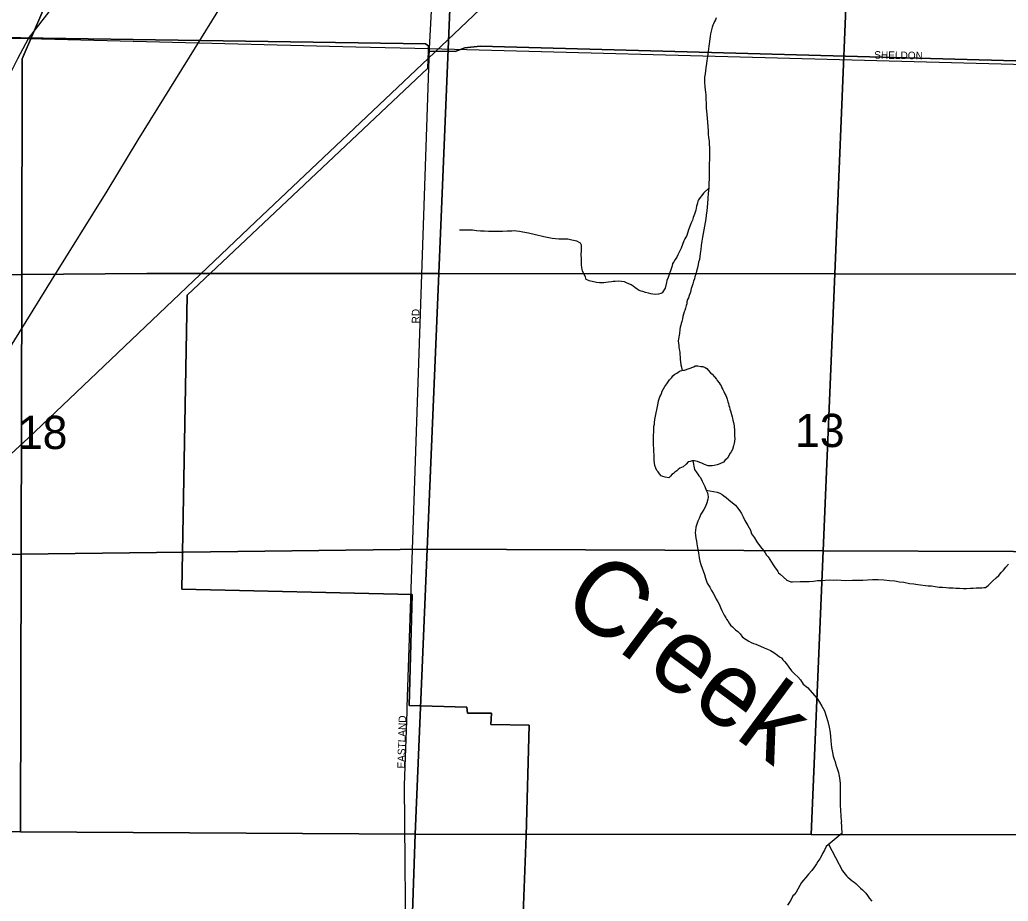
# Model space of a CAD drawing. Extents: x 2010165 to 2382125, y 1060529 to 1407316.
# Drawn here: x 2146157 to 2152727, y 1229747 to 1235609 of the extents above; entities that cross this region are included whole.
import ezdxf

# ---------------------------------------------------------------- set-up
doc = ezdxf.new("R2010")
doc.units = 0
for name, color, linetype in [('GM_X_City_Street', 7, 'Continuous'), ('GM_X_City_Street_Text', 7, 'Continuous'), ('GM_X_Corporation', 7, 'Continuous'), ('GM_X_Minor_Lake', 7, 'Continuous'), ('GM_X_Minor_River', 7, 'Continuous'), ('GM_X_Minor_River_Text', 7, 'Continuous'), ('GM_X_Rail_Line', 7, 'Continuous'), ('GM_X_Section', 7, 'Continuous'), ('GM_X_Section_Text', 7, 'Continuous'), ('GM_X_State_Route', 7, 'Continuous')]:
    doc.layers.add(name, color=color, linetype=linetype)

msp = doc.modelspace()

# ---------------------------------------------------------------- linework, layer by layer
at = {"layer": 'GM_X_City_Street'}
for points in [[(2148879.3, 1235417.3), (2149023.3, 1238135.7), (2149024.9, 1238357.3), (2149006, 1238487.7)], [(2142215.9, 1235531), (2146214.3, 1235483.3)], [(2146214.3, 1235483.3), (2148389.8, 1235429.5), (2148389.8, 1235429.5)], [(2148389.8, 1235429.5), (2148879.3, 1235417.3)], [(2148732.5, 1231040.7), (2148879.3, 1235417.3)], [(2148879.3, 1235417.3), (2154166, 1235275.8), (2156096.7, 1235223.8), (2159318.5, 1235161.2)], [(2148541.6, 1225044.1), (2148615.5, 1226952.3), (2148724.6, 1229237.6), (2148715, 1230518.4), (2148731.4, 1231008.2), (2148732.5, 1231040.7)]]:
    msp.add_lwpolyline(points, dxfattribs=at)
at = {"layer": 'GM_X_Corporation'}
for points in [[(2140088.5, 1235580.6), (2144964.8, 1235507), (2148854.5, 1235448.2), (2148874.7, 1235434.6), (2148873.5, 1235400.1), (2148869.6, 1235286.1), (2147269.1, 1233776.3), (2147234.9, 1231822.9), (2148765.2, 1231787.5), (2148745.5, 1231049.3), (2149128.1, 1231036.9), (2149132.9, 1230996.9), (2149293, 1230998.1), (2149288.5, 1230921.9), (2149542.9, 1230917), (2149522.2, 1230182.2), (2149485.3, 1229201.7)], [(2156094.2, 1235245.1), (2149217.1, 1235433.5), (2149115.3, 1235421.4), (2149051.6, 1235398.1), (2148873.5, 1235400.1), (2148874.7, 1235434.6), (2148854.5, 1235448.2), (2144964.8, 1235507), (2140088.5, 1235580.6)], [(2149485.3, 1229201.7), (2149522.2, 1230182.2), (2149542.9, 1230917), (2149288.5, 1230921.9), (2149293, 1230998.1), (2149132.9, 1230996.9), (2149128.1, 1231036.9), (2148745.5, 1231049.3), (2148765.2, 1231787.5), (2147234.9, 1231822.9), (2147269.1, 1233776.3), (2148869.6, 1235286.1), (2148873.5, 1235400.1), (2149051.6, 1235398.1), (2149115.3, 1235421.4), (2149217.1, 1235433.5), (2156094.2, 1235245.1)]]:
    msp.add_lwpolyline(points, dxfattribs=at)
at = {"layer": 'GM_X_Minor_Lake'}
for points in [[(2150574.2, 1233278.1), (2150637.3, 1233300.9), (2150647.2, 1233307.1), (2150663.3, 1233307.4), (2150683.4, 1233303.8), (2150697.5, 1233302), (2150711.6, 1233296.3), (2150723.8, 1233288.5), (2150732, 1233278.6), (2150748.4, 1233260.9), (2150758.6, 1233251), (2150775, 1233233.3), (2150787.3, 1233219.5), (2150793.5, 1233209.6), (2150805.9, 1233193.7), (2150812.1, 1233183.8), (2150818.3, 1233173.9), (2150824.5, 1233162), (2150830.7, 1233150.1), (2150837, 1233136.1), (2150843.3, 1233122.2), (2150849.5, 1233110.3), (2150853.8, 1233098.3), (2150858, 1233086.4), (2150864.4, 1233068.4), (2150868.6, 1233056.5), (2150870.8, 1233044.5), (2150875.1, 1233032.5), (2150877.3, 1233018.5), (2150881.5, 1233008.6), (2150892.3, 1232968.6), (2150894.5, 1232958.6), (2150896.7, 1232946.6), (2150901, 1232930.7), (2150903.3, 1232918.7), (2150905.5, 1232908.7), (2150905.7, 1232896.6), (2150907.9, 1232886.6), (2150908.1, 1232872.6), (2150908.4, 1232860.6), (2150908.5, 1232850.5), (2150908.7, 1232840.5), (2150909, 1232824.5), (2150907.4, 1232804.3), (2150905.6, 1232792.3), (2150901.9, 1232776.2), (2150894.3, 1232751.9), (2150884.6, 1232735.7), (2150878.7, 1232725.5), (2150861.3, 1232693.1), (2150843.5, 1232678.7), (2150833.7, 1232666.5), (2150809.8, 1232656), (2150791.9, 1232649.6), (2150771.9, 1232645.2), (2150759.9, 1232643), (2150743.8, 1232642.7), (2150731.8, 1232642.5), (2150707.5, 1232652), (2150691.3, 1232659.7), (2150677.2, 1232665.5), (2150661, 1232671.2), (2150651, 1232673), (2150638.9, 1232674.8), (2150626.8, 1232674.6), (2150612.9, 1232670.3), (2150598.9, 1232668), (2150587.1, 1232653.7), (2150567.4, 1232635.3), (2150543.4, 1232626.8), (2150533.6, 1232618.6), (2150523.7, 1232608.4), (2150511.8, 1232600.1), (2150502, 1232591.9), (2150490.1, 1232583.6), (2150482.2, 1232573.5), (2150470.4, 1232563.2), (2150446.2, 1232566.8), (2150432.1, 1232570.5), (2150420, 1232576.3), (2150409.7, 1232590.1), (2150399.4, 1232602), (2150391.2, 1232611.8), (2150384.9, 1232625.8), (2150378.6, 1232643.7), (2150376.3, 1232659.7), (2150373.9, 1232679.8), (2150373.5, 1232701.8), (2150373.2, 1232719.9), (2150370.9, 1232733.9), (2150370.7, 1232745.9), (2150369.8, 1232790.1), (2150369.5, 1232808.1), (2150369.2, 1232826.2), (2150368.8, 1232848.2), (2150370.4, 1232866.3), (2150372.1, 1232886.4), (2150371.7, 1232904.5)], [(2150399.6, 1233059.9), (2150402.7, 1233073.6), (2150406.5, 1233087.8), (2150412.2, 1233101.9), (2150418.1, 1233112.1), (2150421.8, 1233124.2), (2150427.6, 1233138.3), (2150435.3, 1233154.5), (2150445.1, 1233170.8), (2150456.8, 1233187.1), (2150466.6, 1233201.3), (2150476.4, 1233213.5), (2150490.1, 1233229.8), (2150498, 1233240), (2150511.8, 1233252.3), (2150523.7, 1233258.6), (2150533.6, 1233264.8), (2150547.5, 1233273.1), (2150569.5, 1233277.5), (2150574.2, 1233278.1)], [(2150371.7, 1232904.5), (2150375.5, 1232918.6), (2150375.3, 1232930.6), (2150378.9, 1232950.8), (2150399.6, 1233059.9)]]:
    msp.add_lwpolyline(points, dxfattribs=at)
at = {"layer": 'GM_X_Minor_River'}
for points in [[(2150785.2, 1235620.6), (2150781.5, 1235608.5), (2150775.7, 1235596.4), (2150767.9, 1235582.2), (2150764.1, 1235572.1), (2150758.3, 1235559.9), (2150756.5, 1235549.8), (2150752.7, 1235533.7), (2150749.1, 1235515.6), (2150745.4, 1235497.5), (2150736.6, 1235433.1), (2150733.2, 1235396.9), (2150727.8, 1235364.7), (2150724.2, 1235338.5), (2150720.6, 1235318.4), (2150717.2, 1235288.2), (2150711.8, 1235250), (2150708.2, 1235227.8), (2150708.8, 1235195.7), (2150711.5, 1235159.7), (2150714.1, 1235127.6), (2150716.5, 1235109.6), (2150716.8, 1235091.5), (2150717.1, 1235075.5), (2150719.4, 1235057.5), (2150719.7, 1235041.4), (2150720.1, 1235021.4), (2150720.5, 1235001.3), (2150722.8, 1234981.3), (2150725.4, 1234951.2), (2150727.9, 1234927.2), (2150730.4, 1234899.1), (2150732.9, 1234871.1), (2150733.4, 1234847), (2150735.8, 1234825), (2150738.2, 1234801), (2150738.6, 1234778.9), (2150741, 1234758.9), (2150741.4, 1234736.8), (2150741.8, 1234718.8), (2150742.2, 1234694.7), (2150740.6, 1234674.6), (2150738.9, 1234656.5), (2150739.3, 1234634.4), (2150739.8, 1234608.3), (2150740.3, 1234580.2), (2150738.9, 1234550.1), (2150737.4, 1234522), (2150736, 1234489.9), (2150732.6, 1234455.7), (2150731.3, 1234419.5), (2150727.8, 1234387.4), (2150724.8, 1234337.1), (2150719.3, 1234308.9), (2150717.7, 1234284.8), (2150703, 1234212.3), (2150699.4, 1234188.1), (2150693.9, 1234164), (2150690.4, 1234135.8), (2150686.9, 1234107.6), (2150683.3, 1234081.5), (2150679.8, 1234053.3), (2150678.2, 1234035.2), (2150674.5, 1234015.1), (2150668.9, 1233996.9)], [(2150736, 1234489.9), (2150702.5, 1234455.1), (2150690.7, 1234440.8), (2150678.9, 1234426.6), (2150669.2, 1234412.3), (2150663.3, 1234402.2), (2150661.6, 1234390.1), (2150655.9, 1234369.9), (2150650.4, 1234341.7), (2150640.9, 1234315.5), (2150633.3, 1234293.2), (2150627.6, 1234275.1), (2150619.8, 1234258.9), (2150612.2, 1234240.7), (2150602.6, 1234212.4), (2150591.3, 1234174), (2150577.7, 1234151.7), (2150569.9, 1234137.5), (2150562.3, 1234115.3), (2150552.8, 1234089), (2150541.1, 1234066.7), (2150531.5, 1234046.5), (2150523.7, 1234030.3), (2150514, 1234014), (2150504.2, 1233999.8), (2150496.4, 1233987.6), (2150492.7, 1233971.5), (2150466.1, 1233894.7), (2150458.4, 1233874.5), (2150454.6, 1233862.4), (2150447.3, 1233824.1), (2150427.8, 1233793.6), (2150417.9, 1233787.4), (2150401.9, 1233783.1), (2150379.8, 1233782.7), (2150363.7, 1233784.4), (2150351.7, 1233786.1), (2150335.6, 1233789.8), (2150315.4, 1233795.5), (2150299.2, 1233801.2), (2150287.1, 1233803), (2150275, 1233808.8), (2150260.8, 1233816.5), (2150244.5, 1233828.2), (2150234.4, 1233836.1), (2150220.1, 1233845.8), (2150205.9, 1233853.6), (2150189.8, 1233859.3), (2150175.6, 1233865.1), (2150157.5, 1233868.7), (2150135.4, 1233870.3), (2150115.4, 1233867.9), (2150101.3, 1233867.6), (2150089.3, 1233865.4), (2150069.3, 1233863), (2150053.3, 1233860.7), (2150039.3, 1233858.4), (2150027.3, 1233858.2), (2150011.2, 1233859.9), (2149991.1, 1233861.5), (2149942.7, 1233872.6), (2149932.6, 1233876.4), (2149922.5, 1233882.3), (2149918.2, 1233898.2), (2149905.7, 1233920.1), (2149897.4, 1233938), (2149895.2, 1233948), (2149892.9, 1233962), (2149890.5, 1233980), (2149890.2, 1234000.1), (2149889.8, 1234020.1), (2149889.3, 1234046.2), (2149890.8, 1234074.3), (2149890.4, 1234094.4), (2149890.1, 1234110.4), (2149883.9, 1234122.4), (2149859.6, 1234135.9), (2149837.4, 1234141.5), (2149827.3, 1234143.3), (2149799.1, 1234148.8), (2149773, 1234150.3), (2149738.9, 1234149.7), (2149694.7, 1234154.8), (2149640.3, 1234165.8), (2149585.8, 1234178.8), (2149537.5, 1234190), (2149501.2, 1234197.3), (2149479.1, 1234200.9), (2149459, 1234202.5), (2149444.9, 1234204.2), (2149426.9, 1234203.9), (2149396.8, 1234203.3), (2149364.7, 1234200.7), (2149334.6, 1234200.1), (2149304.5, 1234199.6), (2149272.4, 1234200.9), (2149246.3, 1234202.4), (2149220.2, 1234203.9)], [(2149220.2, 1234203.9), (2149192, 1234205.4), (2149165.9, 1234208.9), (2149097.6, 1234209.6), (2149083.6, 1234209.4), (2149079.6, 1234209.3)], [(2150668.9, 1233996.9), (2150665.1, 1233980.8), (2150661.5, 1233958.6), (2150655.9, 1233936.5), (2150650.3, 1233916.3), (2150644.6, 1233900.1), (2150640.8, 1233886), (2150635.1, 1233869.8), (2150631.4, 1233853.7), (2150623.7, 1233833.5), (2150619.9, 1233821.4), (2150614.4, 1233797.2), (2150606.7, 1233775), (2150601, 1233758.8), (2150595.2, 1233748.7), (2150591.5, 1233732.5), (2150589.7, 1233720.5), (2150585.9, 1233708.4), (2150582.2, 1233690.2), (2150576.5, 1233676.1), (2150572.6, 1233665.9), (2150568.9, 1233651.8), (2150565.2, 1233635.7), (2150561.5, 1233619.6), (2150557.8, 1233601.5), (2150554, 1233589.3), (2150550.2, 1233577.2), (2150546.4, 1233565.1), (2150544.7, 1233549), (2150541.2, 1233522.9), (2150535.8, 1233486.6), (2150534.1, 1233470.6), (2150534.3, 1233458.5), (2150536.7, 1233442.5), (2150536.9, 1233430.5), (2150539.1, 1233418.5), (2150541.3, 1233408.5), (2150543.5, 1233396.5), (2150546.3, 1233352.4), (2150551.1, 1233314.3), (2150555.4, 1233298.4), (2150555.4, 1233296.4), (2150560, 1233275.6)], [(2150629.8, 1232674.6), (2150642.2, 1232617.7), (2150656.7, 1232595.9), (2150664.9, 1232586.1), (2150671.1, 1232576.1), (2150679.3, 1232566.3), (2150687.6, 1232552.4), (2150693.8, 1232540.5), (2150700.1, 1232526.5), (2150710.6, 1232504.7), (2150719, 1232480.7), (2150727.4, 1232462.8), (2150729.6, 1232450.8), (2150731.9, 1232434.8), (2150730.2, 1232420.7), (2150724.6, 1232396.6), (2150715, 1232372.3), (2150703.4, 1232352), (2150691.7, 1232333.7), (2150683.9, 1232321.5), (2150680.1, 1232309.4), (2150672.4, 1232291.2), (2150664.6, 1232275), (2150657, 1232254.8), (2150651.3, 1232234.6), (2150647.7, 1232212.5), (2150646, 1232198.4), (2150648.3, 1232180.4), (2150650.7, 1232160.3), (2150655.1, 1232142.4), (2150657.4, 1232124.3), (2150661.9, 1232096.3), (2150666.3, 1232076.4), (2150668.6, 1232062.4), (2150670.9, 1232048.3), (2150673.2, 1232030.3), (2150677.6, 1232008.3), (2150684, 1231986.4), (2150707.3, 1231920.6), (2150715.8, 1231894.7), (2150726.5, 1231862.8), (2150743, 1231835), (2150755.5, 1231813.2), (2150765.8, 1231795.3), (2150776.2, 1231775.4), (2150786.6, 1231755.6), (2150797, 1231737.7), (2150805.3, 1231721.8), (2150813.8, 1231699.9), (2150824.2, 1231680), (2150832.5, 1231662.1), (2150838.8, 1231648.2), (2150849.1, 1231632.3), (2150855.3, 1231622.4), (2150863.6, 1231610.6), (2150871.9, 1231596.7), (2150880.1, 1231582.8), (2150894.4, 1231571), (2150914.9, 1231551.3), (2150929.1, 1231539.6), (2150945.4, 1231525.8), (2150959.9, 1231502), (2150984.3, 1231486.4), (2151002.5, 1231476.8), (2151018.8, 1231467), (2151032.9, 1231461.3), (2151049.1, 1231455.6), (2151065.2, 1231449.9), (2151081.4, 1231442.1), (2151103.7, 1231432.5), (2151125.9, 1231422.9), (2151146.2, 1231413.3), (2151168.5, 1231401.7), (2151192.9, 1231384.1), (2151207.1, 1231372.3), (2151219.3, 1231364.5), (2151229.6, 1231352.7), (2151239.8, 1231340.8), (2151252.2, 1231325), (2151268.6, 1231303.2), (2151287.1, 1231279.5), (2151307.6, 1231255.8), (2151328, 1231238.2), (2151346.4, 1231218.4), (2151365, 1231190.7), (2151393.6, 1231167.2), (2151457.1, 1231094.1), (2151473.6, 1231070.4), (2151488.1, 1231044.6), (2151504.8, 1231012.8), (2151517.5, 1230976.9), (2151528.2, 1230941), (2151536.9, 1230905), (2151543.6, 1230869), (2151548.6, 1230812.9), (2151551.4, 1230768.8), (2151558, 1230736.9), (2151562.5, 1230710.8)], [(2150719, 1232480.7), (2150791.5, 1232466.1), (2150809.7, 1232460.4), (2150825.9, 1232450.7), (2150836.1, 1232442.8), (2150852.4, 1232431.1), (2150870.7, 1232415.4), (2150895.2, 1232395.8), (2150913.5, 1232380.1), (2150927.9, 1232362.3), (2150942.3, 1232342.5), (2150954.7, 1232324.7), (2150965.1, 1232302.8), (2150975.6, 1232278.9), (2150996.3, 1232245.2), (2151004.6, 1232229.3), (2151012.9, 1232215.4), (2151021.4, 1232189.5), (2151040, 1232163.8), (2151056.5, 1232138), (2151073, 1232112.2), (2151089.4, 1232092.5), (2151101.8, 1232076.7), (2151112.1, 1232062.8), (2151120.3, 1232048.9), (2151130.6, 1232037.1), (2151163.7, 1231983.5), (2151178.1, 1231963.8), (2151186.3, 1231953.9), (2151196.6, 1231940), (2151200.8, 1231930.1), (2151211, 1231922.2), (2151255.9, 1231883), (2151282.2, 1231871.4), (2151292.2, 1231871.6), (2151344.4, 1231872.6), (2151374.4, 1231873.2), (2151404.5, 1231873.8), (2151432.6, 1231876.3), (2151458.6, 1231878.8), (2151480.7, 1231879.2), (2151510.7, 1231881.8), (2151538.8, 1231884.4), (2151562.9, 1231882.8), (2151587, 1231883.3), (2151617.1, 1231881.9), (2151645.2, 1231880.4), (2151691.4, 1231881.3), (2151727.5, 1231882), (2151761.6, 1231882.6), (2151791.6, 1231885.2), (2151825.7, 1231885.8), (2151861.8, 1231886.6), (2151900, 1231883.3), (2151938.2, 1231880), (2151972.4, 1231876.6), (2152004.6, 1231871.2), (2152032.8, 1231867.7), (2152071, 1231860.4), (2152099.2, 1231857), (2152125.3, 1231853.5), (2152195.7, 1231844.8), (2152217.8, 1231843.2), (2152242, 1231839.6), (2152268.1, 1231836.1), (2152290.2, 1231834.6), (2152314.3, 1231833), (2152332.4, 1231831.3), (2152360.6, 1231829.9), (2152378.6, 1231828.2), (2152402.7, 1231828.7), (2152426.8, 1231827.1), (2152448.9, 1231827.6), (2152473, 1231828), (2152493, 1231828.4), (2152513.1, 1231830.8), (2152533.1, 1231831.2), (2152551.2, 1231831.5), (2152565.2, 1231833.8), (2152575.2, 1231834), (2152593, 1231846.4), (2152604.8, 1231858.6), (2152624.6, 1231877.1), (2152646.3, 1231897.6), (2152664, 1231913.9), (2152679.7, 1231932.3), (2152695.5, 1231948.7), (2152711.2, 1231969), (2152728.8, 1231989.4)], [(2151562.5, 1230710.8), (2151570.9, 1230690.9), (2151577.3, 1230673), (2151581.7, 1230653), (2151588, 1230635.1), (2151594.4, 1230617.1), (2151598.7, 1230603.2), (2151600.9, 1230589.2), (2151605.3, 1230567.2), (2151610.1, 1230529.1), (2151611, 1230479), (2151609.8, 1230434.8), (2151610.4, 1230400.7), (2151610.9, 1230376.6), (2151611.2, 1230358.6), (2151611.5, 1230340.5), (2151613.9, 1230324.5), (2151614.2, 1230304.5), (2151616.5, 1230290.5), (2151618.8, 1230276.5)], [(2151622.3, 1230200.4), (2151618.8, 1230276.5)], [(2151622.3, 1230200.4), (2151516.9, 1230111.6), (2151505.2, 1230087.4), (2151493.5, 1230065.2), (2151483.8, 1230045), (2151473.9, 1230028.8), (2151462.2, 1230010.6), (2151452.3, 1229996.5), (2151438.6, 1229976.2), (2151420.9, 1229951.9), (2151399.1, 1229927.6), (2151381.4, 1229905.3), (2151365.6, 1229887), (2151353.8, 1229870.8), (2151318.6, 1229808.2), (2151304.8, 1229790), (2151294.9, 1229781.8), (2151289, 1229767.7), (2151277.3, 1229747.5), (2151259.6, 1229721.2)], [(2151533.4, 1230125.5), (2151625.3, 1229948.4), (2151635.4, 1229938.5), (2151651.7, 1229916.6), (2151661.9, 1229906.7), (2151690.2, 1229883), (2151702.4, 1229873.1), (2151714.5, 1229865.2), (2151730.8, 1229847.4), (2151745, 1229833.5), (2151759.2, 1229821.6), (2151771.3, 1229809.8), (2151781.5, 1229799.8), (2151791.7, 1229785.9), (2151804, 1229766), (2151820.3, 1229746.2)]]:
    msp.add_lwpolyline(points, dxfattribs=at)
at = {"layer": 'GM_X_Rail_Line'}
for points in [[(2148913.3, 1235390.1), (2151121.4, 1237488.2), (2153352.2, 1239614.8), (2153929.8, 1240167.4), (2154543.4, 1240751.8), (2155500, 1241661.6), (2155854.6, 1241999.2), (2157533.9, 1243588.4), (2158657.3, 1244653.5), (2159470.9, 1245426.4), (2160143.4, 1246061.6), (2160845.1, 1246725.4), (2160959.7, 1246827.7)], [(2144106.6, 1231241.8), (2144229.6, 1231335.2), (2144420.6, 1231469.2), (2144593.9, 1231598.3), (2144768.9, 1231732.5), (2144893, 1231824.9), (2145010.5, 1231928.2), (2145104.6, 1232021.5), (2145218.7, 1232148.2), (2145340.4, 1232286.4), (2145444.5, 1232419.7), (2145531.1, 1232538), (2145627.8, 1232682.2), (2145736.9, 1232852.9), (2146031, 1233329.5), (2146368.4, 1233874.3), (2146737, 1234469.9), (2146943.7, 1234810.9), (2147365.6, 1235489.3), (2147948.7, 1236435), (2148494.7, 1237318.9), (2149019.9, 1238173.1)], [(2143311.5, 1230572.3), (2143801.8, 1230913.6), (2144064.7, 1231097.2), (2144290.5, 1231255.9), (2144436.9, 1231352.9), (2144581.5, 1231454.1), (2144704, 1231540.9), (2144852.6, 1231644.3), (2144961.3, 1231727.5), (2145059.4, 1231805), (2145165.7, 1231893.7), (2145265.4, 1231976.5), (2145375.8, 1232070.9), (2145584.4, 1232248.8), (2145715.9, 1232365.6), (2146071.7, 1232695.2), (2146213.4, 1232826.8), (2147723.2, 1234264.7), (2148913.3, 1235390.1)]]:
    msp.add_lwpolyline(points, dxfattribs=at)
at = {"layer": 'GM_X_Section'}
for points in [[(2143838.9, 1235662.2), (2146311, 1235667.1), (2146173.7, 1235349.6), (2146170.5, 1233914.6), (2143762.7, 1233892)], [(2146311, 1235667.1), (2149015.6, 1235680.2), (2148942, 1233922.4), (2147000.9, 1233922.4), (2146170.5, 1233914.6), (2146173.7, 1235349.6)], [(2149015.6, 1235680.2), (2151648.7, 1235687), (2151574.1, 1233919.6), (2148942, 1233922.4)], [(2151648.7, 1235687), (2154191.2, 1235693.4), (2154110.6, 1233916.9), (2151574.1, 1233919.6)], [(2143762.7, 1233892), (2146170.5, 1233914.6), (2146166.5, 1232055.2), (2143682.3, 1232025.4), (2143719.8, 1232895.4)], [(2146170.5, 1233914.6), (2147000.9, 1233922.4), (2148942, 1233922.4), (2148865.1, 1232087.4), (2146166.5, 1232055.2)], [(2148942, 1233922.4), (2151574.1, 1233919.6), (2151496.3, 1232077.4), (2148865.1, 1232087.4)], [(2151574.1, 1233919.6), (2154110.6, 1233916.9), (2154026.7, 1232068), (2151496.3, 1232077.4)], [(2146166.5, 1232055.2), (2146162.4, 1230207.3), (2143604.9, 1230220.8), (2143606.4, 1230260.6), (2143682.3, 1232025.4)], [(2148865.1, 1232087.4), (2148785.9, 1230193.6), (2146162.4, 1230207.3), (2146166.5, 1232055.2)], [(2151496.3, 1232077.4), (2151416.6, 1230190.4), (2148785.9, 1230193.6), (2148865.1, 1232087.4)], [(2154026.7, 1232068), (2153937.9, 1230187.4), (2151416.6, 1230190.4), (2151496.3, 1232077.4)], [(2143604.9, 1230220.8), (2146162.4, 1230207.3), (2148785.9, 1230193.6), (2148600.9, 1224775.6), (2143408.8, 1224809.4), (2143508.2, 1227552.1)], [(2148785.9, 1230193.6), (2151416.6, 1230190.4), (2153937.9, 1230187.4), (2153680, 1224728.2), (2148600.9, 1224775.6)]]:
    msp.add_lwpolyline(points, close=True, dxfattribs=at)
at = {"layer": 'GM_X_State_Route'}
for points in [[(2146214.3, 1235483.3), (2146373.6, 1235691), (2146433.4, 1235784.8), (2146482.9, 1235842.1), (2146551.4, 1235931), (2146632.3, 1236020), (2146965.8, 1236353.9)], [(2146081, 1235198), (2146080.9, 1235222.3), (2146144.7, 1235350.8), (2146214.3, 1235483.3)]]:
    msp.add_lwpolyline(points, dxfattribs=at)

# ---------------------------------------------------------------- texts
at = {"layer": 'GM_X_City_Street_Text'}
for s, rotation, p in [('SHELDON', 359.11906, (2151836.4, 1235350.2)), ('RD', 90, (2148812.9, 1233589.6)), ('EASTLAND', 88.43146, (2148716.1, 1230628.6))]:
    msp.add_text(s, height=50, rotation=rotation, dxfattribs=at).set_placement(p)
at = {"layer": 'GM_X_Minor_River_Text'}
msp.add_text('Creek', height=500.29, rotation=323.37689, dxfattribs=at).set_placement((2149737.5, 1231705.1))
at = {"layer": 'GM_X_Section_Text'}
for s, p in [('18', (2146144.9, 1232753.9)), ('13', (2151310.5, 1232767.1))]:
    msp.add_text(s, height=221, rotation=0.00001, dxfattribs=at).set_placement(p)

doc.saveas('drawing.dxf')
